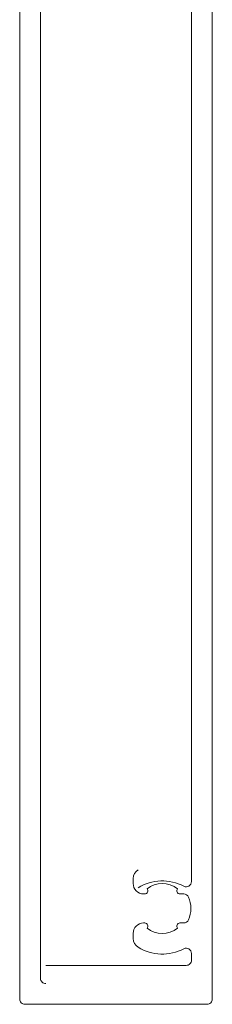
# Model space of a CAD drawing. Header units: millimetres. Extents: x 213386 to 506888, y 183055 to 450952.
# Tile 685 of 1056: x 374414 to 374433, y 342470 to 342565. Entities that reach past the tile are written whole.
import ezdxf

# ---------------------------------------------------------------- set-up
doc = ezdxf.new("R2010")
doc.units = ezdxf.units.MM
doc.layers.add('FASÁDA DETAILNÍ', color=255, linetype='Continuous', lineweight=0)
doc.layers.add('NOVA', color=255, linetype='Continuous', lineweight=0)

# ---------------------------------------------------------------- blocks, each defined once
blk = doc.blocks.new('A$C69D17D4D')
at = {"layer": 'FASÁDA DETAILNÍ'}
for points in [[(-23546.505, 24845.589), (-23546.505, 24722.582, 0.414214), (-23546.005, 24722.082), (-23528.505, 24722.082, 0.414214), (-23528.005, 24722.582), (-23528.005, 24841.118, -0.414214)], [(-23544.005, 24724.082, -0.414214), (-23544.505, 24724.582), (-23544.505, 24838.252, -0.414214)], [(-23530.005, 24827.925), (-23530.005, 24733.899, -0.565741), (-23530.74, 24733.457, 0.267763), (-23535.135, 24733.305)], [(-23544.005, 24725.828), (-23530.505, 24725.828, 0.414214), (-23530.005, 24726.328), (-23530.005, 24726.991, 0.565741), (-23530.74, 24727.433, -0.267763), (-23535.135, 24727.585, -0.258777), (-23535.605, 24728.434), (-23535.605, 24728.918, -0.414214), (-23534.605, 24729.918), (-23534.5, 24729.918, -0.64518), (-23534.274, 24729.42, 0.341732), (-23531.337, 24729.42, -0.64518), (-23531.111, 24729.918), (-23530.743, 24729.918, 0.298217), (-23530.285, 24730.218, 0.208712), (-23530.285, 24732.418, 0.298217), (-23530.743, 24732.718), (-23531.111, 24732.718, -0.64518), (-23531.337, 24733.216, 0.341732), (-23534.274, 24733.216, -0.64518), (-23534.5, 24732.718), (-23534.605, 24732.718, -0.414214), (-23535.605, 24733.718), (-23535.605, 24734.202, -0.258777), (-23535.135, 24735.051)]]:
    blk.add_lwpolyline(points, format="xyb", dxfattribs=at)

msp = doc.modelspace()

# ---------------------------------------------------------------- block references
at = {"layer": 'NOVA', "ltscale": 300}
msp.add_blockref('A$C69D17D4D', (397960.638, 317748.154), dxfattribs=at)

doc.saveas('drawing.dxf')
